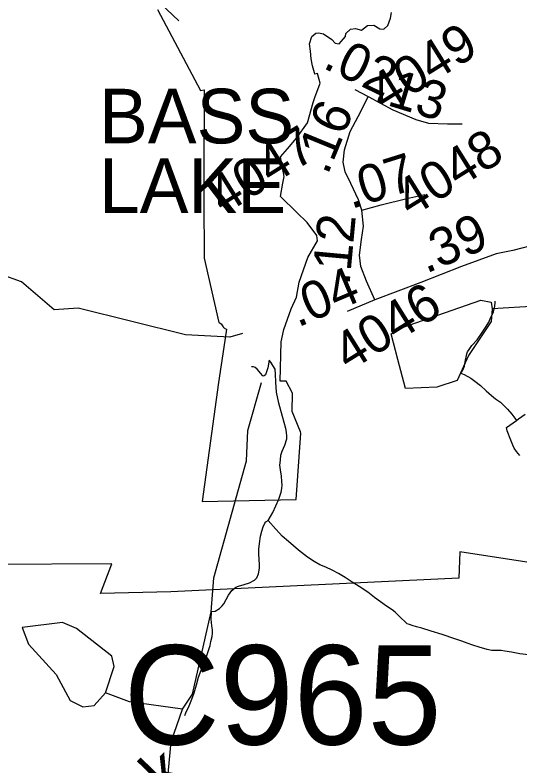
# Model space of a CAD drawing. Extents: x 2001466 to 31450019, y -30647475 to 847247.
# Drawn here: x 2055675 to 2059008, y 682794 to 687753 of the extents above; entities that cross this region are included whole.
import ezdxf

# ---------------------------------------------------------------- set-up
doc = ezdxf.new("R2010")
doc.units = 0
for name, color, linetype in [('Exist Boundary Political City Limit New', 7, 'Continuous'), ('Exist Hydrographic Creek Single Shore', 7, 'Continuous'), ('Exist Hydrographic Creek Single Shore Label', 7, 'Continuous'), ('Exist Hydrographic Lake Shore Label', 7, 'Continuous'), ('Exist Hydrographic Misc Water Feature', 7, 'Continuous'), ('Exist Road Secondary Mileage Hundredths English Label', 7, 'Continuous'), ('Exist Road Secondary Structure Culvert Number Label', 7, 'Continuous'), ('Exist Road Secondary Type 51 Attributed', 7, 'Continuous'), ('Exist Road Secondary Type 51 Number Label', 7, 'Continuous'), ('Map Preparation Boundary City Limit Buffer Line', 7, 'Continuous')]:
    doc.layers.add(name, color=color, linetype=linetype)

msp = doc.modelspace()

# ---------------------------------------------------------------- linework, layer by layer
at = {"layer": 'Exist Boundary Political City Limit New'}
for points in [[(2056615.8, 687788.9), (2056899.8, 687255.5), (2056923.8, 687258.5), (2056920.8, 686634.5), (2056921.1, 686530.5), (2056922.5, 686146.5), (2057020, 685722.3), (2057025, 685721.5), (2057030.1, 685718.4), (2057035.1, 685713.5), (2057040.1, 685707.1), (2057048.1, 685695), (2057051.5, 685690), (2057055, 685686.9), (2057059.5, 685683.9), (2057070.1, 685678.2), (2057052.6, 685558.9), (2057018.5, 685325.4), (2056911, 684540.8), (2057530.1, 684553.2), (2057562.1, 684991.2), (2057558.5, 685000), (2057504.4, 685134), (2057506.5, 685255.9), (2057463.9, 685335.2), (2057426.1, 685335.1), (2057430.6, 685594.8), (2057449.9, 685677.2), (2057497.6, 685813.1), (2057532.1, 685890.4), (2057549.6, 685989.6), (2057608.4, 686151.1), (2057672, 686261), (2057667.8, 686298.2), (2057603.9, 686382.7), (2057535.9, 686449.3), (2057427.4, 686555.8), (2057443.6, 686643.5), (2057451.9, 686686.9), (2057427.4, 686816.6), (2057473.2, 686869.9), (2057533.9, 686940.4), (2057605.1, 687042.3), (2057641.8, 687176.5), (2057654.1, 687209), (2057689.9, 687302.4), (2057671.2, 687368.2), (2057654, 687363.3), (2057651.6, 687371.5), (2057638, 687417.9), (2057630.1, 687464.2), (2057624.2, 687514.3), (2057619.5, 687562.4), (2057633.2, 687611.6), (2057660.5, 687633.1), (2057678.9, 687635), (2057711.6, 687628.2), (2057765.6, 687591.8), (2057789.1, 687568.4), (2057814.6, 687563.1), (2057855.8, 687612.2), (2057859.5, 687630.8), (2057889.4, 687659.1), (2057923.1, 687664.4), (2057960.8, 687654.5), (2058000.6, 687685), (2058044.2, 687686.6), (2058082.9, 687663), (2058110.4, 687661.1), (2058135.9, 687684.2), (2058153.6, 687733.1), (2058160, 687769.9)], [(2059959.2, 684167.6), (2059798.8, 683990.9), (2059781, 684026.7), (2058611.8, 684208.8), (2058604, 684033.6), (2056704.1, 683944.6), (2056239.2, 683932.6), (2056313, 684129.7), (2054722.9, 684120.6)]]:
    msp.add_lwpolyline(points, dxfattribs=at)
at = {"layer": 'Exist Hydrographic Creek Single Shore'}
for points in [[(2056755.9, 687716.1), (2056521.9, 687940.7), (2055896.9, 688133.9), (2055570.9, 688416.1), (2055463, 688572.6), (2055145, 688871), (2054870, 689014.4), (2054727.9, 689204.3), (2054537, 689332)], [(2056780.9, 683168.3), (2056846.7, 683268.8), (2056970.7, 683810.8), (2056987.8, 684036.9), (2057202.9, 684810), (2057210.9, 685010.1), (2057301.9, 685326.4)], [(2056681.8, 682694.6), (2056705.8, 682953.3), (2056780.9, 683168.3)]]:
    msp.add_lwpolyline(points, dxfattribs=at)
at = {"layer": 'Exist Hydrographic Misc Water Feature'}
for points in [[(2057175.8, 685650.5), (2057092.8, 685625.9), (2056800.8, 685641.7), (2056092.9, 685816.9), (2055933.8, 685807), (2055716.9, 685991.8), (2055583.8, 686040.5), (2055425.9, 685991.2), (2054908.9, 686057.5), (2054133.9, 686030.6), (2053958.9, 686080.1), (2053676, 686312.3), (2053508.9, 686361.6), (2053392, 686429.6), (2053104.9, 686514.2)], [(2058824.8, 685813.8), (2058816.8, 685728.7), (2058667.8, 685505.3), (2058592.9, 685339.5), (2058459.8, 685296.3), (2058251.9, 685287.4), (2058200.9, 685478.7), (2058158.8, 685646.9), (2058225.9, 685688.2), (2058749.8, 685871.1), (2058816.8, 685856.6), (2058824.8, 685813.8)], [(2058618.5, 685387.6), (2058630.8, 685407.6), (2058640.7, 685433.7), (2058646.6, 685463.6), (2058656.5, 685515.7), (2058662.6, 685529.7), (2058672.7, 685543.6), (2058690.5, 685569.7), (2058724.6, 685607.5), (2058758.4, 685657.6), (2058784.2, 685695.8), (2058802.1, 685724), (2058812.1, 685748), (2058832.2, 685794), (2058841.8, 685829.9), (2058843.7, 685853.9), (2058843.9, 685860), (2058843.7, 685864.1)], [(2061079.9, 683310.6), (2060778.8, 683569.3), (2060553.8, 683826.5), (2060177.8, 684523.2), (2059809.9, 684989.9), (2059584.8, 685299.6), (2059442.9, 685414.1), (2059116.8, 685830.8), (2058824.8, 685813.8)], [(2057353, 685473.2), (2057342.9, 685423.1), (2057331.2, 685383.2), (2057327.3, 685377.3), (2057319.1, 685371.2), (2057313.2, 685368.9), (2057309.1, 685373.2), (2057297.2, 685385.1), (2057273.2, 685415.1), (2057259, 685424.9), (2057249, 685430.9), (2057239.4, 685430.8), (2057235.1, 685431)], [(2057345, 684415.4), (2057376.5, 684467.3), (2057416.7, 684555.4), (2057432.5, 684603.2), (2057436.6, 684625.3), (2057438.5, 684649.4), (2057436.4, 684673.2), (2057434.6, 684707.6), (2057426.2, 684749.4), (2057423.9, 684779.4), (2057426.2, 684813.5), (2057430.3, 684847.4), (2057437.9, 684873.4), (2057456.1, 684913.2), (2057470, 684953.3), (2057470, 684971.5), (2057467.8, 684999.5), (2057461.6, 685023.5), (2057439.5, 685101.5), (2057415.5, 685189.5), (2057401.4, 685263.4), (2057397, 685329.4), (2057395, 685381.2), (2057391.1, 685413.5), (2057377.2, 685439.1), (2057363, 685461.1), (2057353, 685473.2)], [(2058618.5, 685387.6), (2058638.8, 685379.6), (2058682.9, 685355.9), (2058711, 685335.8), (2058746.9, 685306), (2058785, 685271.9), (2058819.3, 685239.9), (2058847, 685217.8), (2058879, 685195.9), (2058895, 685182.2), (2058924.9, 685150.1), (2058953.2, 685118.2), (2058973.3, 685090.4), (2058985.4, 685076.4)], [(2058985.4, 685076.4), (2058997.3, 685086.4), (2059041.4, 685116.2)], [(2059007.9, 684844.2), (2058985.4, 684870.4), (2058969.6, 684892.2), (2058961.4, 684912.5), (2058947.4, 684946.2), (2058923.5, 685006.3), (2058919.6, 685028.4), (2058985.4, 685076.4)], [(2056972, 683814.8), (2056996.2, 683816.8), (2057023.9, 683832.9), (2057042.3, 683850.8), (2057054, 683864.8), (2057083.9, 683922.8), (2057106.1, 683953.1), (2057131.7, 683975.1), (2057149.8, 683980.9), (2057187.5, 683993.1), (2057223.6, 684003), (2057256, 684021.2), (2057271.8, 684037), (2057281.6, 684063.1), (2057287.6, 684099.2), (2057289.6, 684123.2), (2057285.3, 684195.2), (2057285.3, 684225.2), (2057289, 684263.2), (2057294.9, 684311.4), (2057304.8, 684345.2), (2057313, 684373.2), (2057322.8, 684397.2), (2057331, 684407.3), (2057345, 684415.4)], [(2059064.5, 683528.8), (2059006.3, 683534.8), (2058952.4, 683544.6), (2058908.1, 683552.5), (2058884.1, 683556.6), (2058859.9, 683556.6), (2058822.6, 683556.1), (2058790.4, 683562.2), (2058738.1, 683578.3), (2058695.8, 683592), (2058660.4, 683605.9), (2058624.1, 683617.9), (2058578.4, 683633.8), (2058494.1, 683661.5), (2058422.1, 683683.4), (2058360, 683703.4), (2058325.9, 683713.4), (2058296.2, 683721.1), (2058278, 683727.1), (2058264.2, 683733.3), (2058248.2, 683747), (2058223.6, 683771), (2058183.8, 683809.2), (2058163.9, 683825.1), (2058127.9, 683848.9), (2058087.9, 683876.8), (2058047.9, 683906.8), (2058003.8, 683940.7), (2057945.6, 683978.7), (2057899.4, 684008.4), (2057853.5, 684038.5), (2057809.2, 684064.3), (2057767.4, 684088), (2057727.4, 684106.3), (2057687.6, 684122.1), (2057649.3, 684144.1), (2057605.2, 684173.9), (2057546.9, 684219.6), (2057479.1, 684275.8), (2057439.1, 684311.4), (2057421.2, 684331.6), (2057397, 684357.6), (2057345, 684415.4)], [(2056795.2, 683126.6), (2056803.2, 683144.4), (2056825.4, 683190.5), (2056841.4, 683234.7), (2056857.1, 683276.6), (2056872.9, 683330.5), (2056886.9, 683380.7), (2056903.1, 683426.5), (2056923, 683476.7), (2056940.8, 683522.7), (2056952.3, 683556.6), (2056962.3, 683588.7), (2056968.3, 683616.6), (2056976.7, 683648.6), (2056978.1, 683670.7), (2056978.3, 683692.6), (2056974.2, 683718.7), (2056970.1, 683762.8), (2056972, 683814.8)], [(2056272.7, 683277.1), (2056329.8, 683449.9), (2056313.8, 683519), (2056079.8, 683701), (2055987.7, 683742.2), (2055721.8, 683708.3), (2055763.8, 683599.2), (2055946.7, 683398.6), (2056038.8, 683226.1), (2056122.9, 683185), (2056197.7, 683193.4), (2056272.7, 683277.1)], [(2056780.9, 683168.3), (2056430.8, 683218.1), (2056272.7, 683277.1)]]:
    msp.add_lwpolyline(points, dxfattribs=at)
at = {"layer": 'Exist Road Secondary Type 51 Attributed'}
for points in [[(2057918, 687261.5), (2058004.8, 687214.5)], [(2057963, 686465.7), (2057942.5, 686533.2), (2057891.2, 686641.4), (2057854.9, 686716.8), (2057839.9, 686782.3), (2057849.4, 686863.6), (2057887.2, 686983.6), (2057956.7, 687116.3), (2058004.8, 687214.5)], [(2058004.8, 687214.5), (2058169.7, 687127.3), (2058321.2, 687063.4), (2058403.2, 687039.3), (2058530.2, 687034.5), (2058627.3, 687035.3)], [(2059829.6, 686816.6), (2059559.8, 686639), (2059465.1, 686572.7), (2059376.8, 686492.1), (2059266.3, 686351.6), (2059157.5, 686264.8), (2059078.6, 686229.2), (2058961.8, 686197.7), (2058849.8, 686177.1), (2058622.5, 686091.9), (2058354.3, 685987.6), (2058050.6, 685873.2)], [(2057963, 686465.7), (2058091.6, 686500.8), (2058260.4, 686541.1), (2058380.3, 686568.7)], [(2058050.6, 685873.2), (2057995.3, 685996.3), (2057957.5, 686092.3), (2057948.8, 686166.5), (2057961.4, 686270.7), (2057974, 686358.3), (2057963, 686465.7)], [(2058050.6, 685873.2), (2057867.5, 685795.8)]]:
    msp.add_lwpolyline(points, dxfattribs=at)
at = {"layer": 'Map Preparation Boundary City Limit Buffer Line'}
for points in [[(2056615.8, 687788.9), (2056899.8, 687255.5), (2056923.8, 687258.5), (2056920.8, 686634.5), (2056921.1, 686530.5), (2056922.5, 686146.5), (2057020, 685722.3), (2057025, 685721.5), (2057030.1, 685718.4), (2057035.1, 685713.5), (2057040.1, 685707.1), (2057048.1, 685695), (2057051.5, 685690), (2057055, 685686.9), (2057059.5, 685683.9), (2057070.1, 685678.2), (2057052.6, 685558.9), (2057018.5, 685325.4), (2056911, 684540.8), (2057530.1, 684553.2), (2057562.1, 684991.2), (2057558.5, 685000), (2057504.4, 685134), (2057506.5, 685255.9), (2057463.9, 685335.2), (2057426.1, 685335.1), (2057430.6, 685594.8), (2057449.9, 685677.2), (2057497.6, 685813.1), (2057532.1, 685890.4), (2057549.6, 685989.6), (2057608.4, 686151.1), (2057672, 686261), (2057667.8, 686298.2), (2057603.9, 686382.7), (2057535.9, 686449.3), (2057427.4, 686555.8), (2057443.6, 686643.5), (2057451.9, 686686.9), (2057427.4, 686816.6), (2057473.2, 686869.9), (2057533.9, 686940.4), (2057605.1, 687042.3), (2057641.8, 687176.5), (2057654.1, 687209), (2057689.9, 687302.4), (2057671.2, 687368.2), (2057654, 687363.3), (2057651.6, 687371.5), (2057638, 687417.9), (2057630.1, 687464.2), (2057624.2, 687514.3), (2057619.5, 687562.4), (2057633.2, 687611.6), (2057660.5, 687633.1), (2057678.9, 687635), (2057711.6, 687628.2), (2057765.6, 687591.8), (2057789.1, 687568.4), (2057814.6, 687563.1), (2057855.8, 687612.2), (2057859.5, 687630.8), (2057889.4, 687659.1), (2057923.1, 687664.4), (2057960.8, 687654.5), (2058000.6, 687685), (2058044.2, 687686.6), (2058082.9, 687663), (2058110.4, 687661.1), (2058135.9, 687684.2), (2058153.6, 687733.1), (2058160, 687769.9)], [(2059959.2, 684167.6), (2059798.8, 683990.9), (2059781, 684026.7), (2058611.8, 684208.8), (2058604, 684033.6), (2056704.1, 683944.6), (2056239.2, 683932.6), (2056313, 684129.7), (2054722.9, 684120.6)]]:
    msp.add_lwpolyline(points, dxfattribs=at)

# ---------------------------------------------------------------- texts
at = {"layer": 'Exist Hydrographic Creek Single Shore Label'}
msp.add_text('Creek', height=300, rotation=46.0045, dxfattribs=at).set_placement((2056084.3, 681959.7))
at = {"layer": 'Exist Hydrographic Lake Shore Label'}
for s, p in [('BASS', (2056229.7, 686905.6)), ('LAKE', (2056229.7, 686446.3))]:
    msp.add_text(s, height=360.89, dxfattribs=at).set_placement(p)
at = {"layer": 'Exist Road Secondary Mileage Hundredths English Label'}
for s, rotation, p in [('.02', 334.3814, (2057698.6, 687407.5)), ('.13', 343.0817, (2058035, 687186.9)), ('.16', 67.6493, (2057737.4, 686690.6)), ('.07', 17.3699, (2057892.8, 686470.8)), ('.12', 84.7486, (2057882.2, 685963.8)), ('.39', 22.6341, (2058387.5, 686044.2)), ('.04', 23.0858, (2057540.8, 685688.3))]:
    msp.add_text(s, height=250, rotation=rotation, dxfattribs=at).set_placement(p)
at = {"layer": 'Exist Road Secondary Structure Culvert Number Label'}
msp.add_text('C965', height=656.17, dxfattribs=at).set_placement((2056392.5, 682934.9))
at = {"layer": 'Exist Road Secondary Type 51 Number Label'}
for s, p in [('4049', (2058116.3, 687110.2)), ('4047', (2057052, 686430.1)), ('4048', (2058287.1, 686411)), ('4046', (2057878.3, 685395.2))]:
    msp.add_text(s, height=250, rotation=31.918, dxfattribs=at).set_placement(p)

doc.saveas('drawing.dxf')
